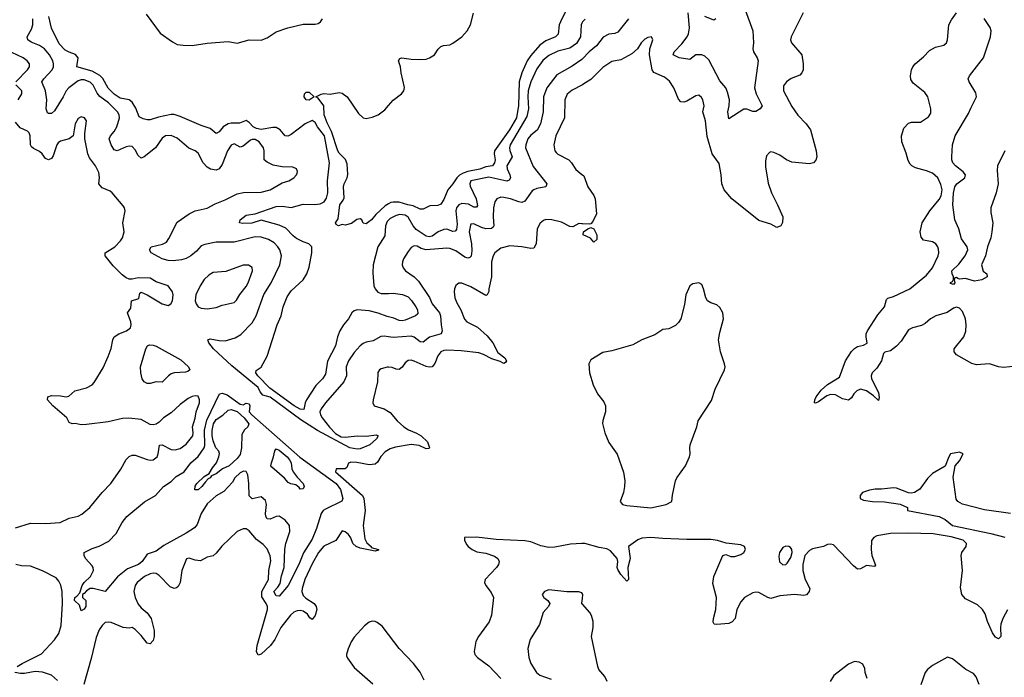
# Model space of a CAD drawing. Header units: inches. Extents: x 2001573 to 2220545, y 644482 to 846830.
# Tile 497 of 656: x 2107539 to 2114109, y 781598 to 785985. Entities that reach past the tile are written whole.
import ezdxf

# ---------------------------------------------------------------- set-up
doc = ezdxf.new("R2010")
doc.units = ezdxf.units.IN
doc.header["$MEASUREMENT"] = 0
doc.layers.add('C1708', color=7, linetype='Continuous')
doc.layers.add('C1718', color=7, linetype='Continuous')

msp = doc.modelspace()

# ---------------------------------------------------------------- linework, layer by layer
at = {"layer": 'C1708', "color": 5}
for points, elevation in [([(2110000, 783869.7), (2109970, 783874), (2109948.5, 783871.5), (2109898.2, 783841.8), (2109850, 783833.5), (2109830, 783824.8), (2109810, 783809.8), (2109770, 783765.3), (2109731.8, 783710), (2109717.7, 783670), (2109720.2, 783610), (2109701.2, 783570), (2109579.2, 783430), (2109549.4, 783390), (2109542.1, 783370), (2109546.2, 783350), (2109557.5, 783330), (2109606.4, 783266.4), (2109645.3, 783225.3), (2109682.9, 783202.9), (2109710, 783199.8), (2109790, 783210.1), (2109852.3, 783207.7), (2109916.4, 783216.4), (2109931.4, 783210), (2109919.1, 783190), (2109874.3, 783150), (2109810, 783122.8), (2109790, 783119.6), (2109742.2, 783130), (2109525.2, 783245.2), (2109415.8, 783315.8), (2109210, 783466.9), (2109161.1, 783481.1), (2109142.8, 783502.8), (2109130, 783531.8), (2108955.2, 783675.2), (2108832.6, 783790), (2108800.7, 783830), (2108794.5, 783850), (2108810, 783856.2), (2108870, 783844.3), (2108910, 783842.8), (2108976.4, 783863.6), (2109015.3, 783884.7), (2109090, 783962.3), (2109115.7, 784010), (2109167, 784153), (2109217.2, 784230), (2109275.3, 784350), (2109284.8, 784410), (2109275.3, 784450), (2109262.2, 784470), (2109236.2, 784496.2), (2109198.4, 784518.4), (2109150, 784533.4), (2109110, 784536.5), (2108970, 784502), (2108850, 784500.2), (2108774.2, 784485.8), (2108750, 784475.6), (2108719.5, 784440.5), (2108681.7, 784410), (2108650, 784391.6), (2108617.5, 784382.5), (2108562.9, 784377.1), (2108530, 784378.7), (2108488.8, 784388.8), (2108417, 784430), (2108405.1, 784450), (2108416, 784470), (2108492.2, 784487.8), (2108518.6, 784501.4), (2108534.9, 784525.1), (2108590, 784633.4), (2108669, 784690), (2108710.5, 784710.5), (2108790, 784727.4), (2108843, 784757), (2108910, 784783.9), (2108990, 784823.9), (2109032.4, 784832.4), (2109150, 784834), (2109209.8, 784850.2), (2109290, 784896.4), (2109335.3, 784910), (2109369, 784930), (2109386, 784950), (2109390, 784962), (2109391.8, 784971.8), (2109385.2, 784990), (2109361.2, 785001.2), (2109290, 785003), (2109230, 785014.2), (2109190, 785034.8), (2109170.9, 785050.9), (2109170.6, 785110), (2109165, 785130), (2109137.8, 785170), (2109110, 785186.1), (2109090, 785185.9), (2109079.4, 785180.6), (2109030, 785141.1), (2109010, 785134.2), (2108970, 785156.2), (2108950, 785148), (2108926, 785110), (2108890, 785019.6), (2108870, 784991.3), (2108850, 784981.1), (2108812, 784988), (2108790, 785000.4), (2108764.1, 785030), (2108730, 785094.7), (2108710, 785111), (2108667.1, 785127.1), (2108590, 785194.7), (2108550, 785212.4), (2108511.3, 785210), (2108490, 785195.6), (2108444.6, 785130), (2108370, 785069.6), (2108350, 785060.9), (2108330, 785079.5), (2108310, 785117), (2108290, 785138.3), (2108270, 785140.9), (2108250, 785137.1), (2108190, 785110.9), (2108170, 785116.4), (2108149.1, 785150), (2108135.8, 785190), (2108144.8, 785210), (2108170, 785238.6), (2108187.1, 785270), (2108204.8, 785330), (2108203.5, 785350), (2108191.8, 785370), (2108131.7, 785430), (2108072.9, 785472.9), (2108055.5, 785495.5), (2108028.6, 785548.6), (2108010, 785568.4), (2107970, 785583.9), (2107950, 785583.6), (2107930, 785576.7), (2107867, 785530), (2107849.1, 785510), (2107829.6, 785470), (2107770, 785377.3), (2107750, 785358.6), (2107730, 785358.5), (2107724.3, 785364.3), (2107714.5, 785390), (2107720.9, 785450), (2107711.4, 785510), (2107687.1, 785570), (2107699.8, 785590), (2107756.5, 785650), (2107765, 785670), (2107764.7, 785690), (2107759.5, 785710), (2107738.5, 785750), (2107705, 785790), (2107670, 785813.9), (2107615.6, 785835.6), (2107592.2, 785850), (2107587.6, 785870), (2107617.2, 785922.8), (2107626.8, 785950), (2107626.5, 785990)], 360), ([(2110000, 784003), (2109990, 784005.5), (2109930, 784028.4), (2109870, 784043.1), (2109790.2, 784049.8), (2109770, 784043.9), (2109754.3, 784030), (2109732.6, 783990), (2109699.6, 783950), (2109674.9, 783910), (2109659.6, 783870), (2109645.5, 783810), (2109593.1, 783706.9), (2109579.1, 783620.9), (2109560.2, 783590), (2109515.4, 783544.6), (2109451.8, 783448.2), (2109443.8, 783430), (2109435.4, 783384.6), (2109410, 783387.3), (2109370, 783409.4), (2109207, 783527), (2109127, 783610), (2109114.6, 783630), (2109115.8, 783644.2), (2109150, 783666.5), (2109190, 783740.9), (2109256.5, 783950), (2109283.5, 784010), (2109296.8, 784070), (2109323.5, 784136.5), (2109350, 784176.1), (2109429.8, 784250), (2109455.9, 784290), (2109470, 784334), (2109487.5, 784430), (2109487.1, 784470), (2109467.2, 784490), (2109430, 784502.4), (2109386.3, 784526.3), (2109363.4, 784543.4), (2109313.7, 784593.7), (2109270, 784614.1), (2109150, 784647.5), (2109088.1, 784628.1), (2109025.3, 784625.3), (2109006.6, 784630), (2109009.5, 784649.5), (2109050, 784681.5), (2109110, 784690.7), (2109250, 784739.4), (2109290, 784742), (2109350, 784733), (2109430, 784755.2), (2109507.4, 784752.6), (2109543.6, 784756.4), (2109570, 784770.4), (2109586.4, 784793.6), (2109595.7, 784830), (2109591.8, 784910), (2109606.3, 785030), (2109571.9, 785210), (2109526, 785270), (2109510, 785298.5), (2109490, 785312.3), (2109444.6, 785290), (2109350, 785219.9), (2109329, 785209), (2109309.9, 785209.9), (2109276.7, 785250), (2109250, 785265.1), (2109226.9, 785266.9), (2109150, 785252.9), (2109118.4, 785258.4), (2109096.7, 785270), (2109070, 785299.8), (2109050, 785311.9), (2109005.1, 785294.9), (2108950, 785295.4), (2108929.1, 785290.9), (2108896.6, 785270), (2108870, 785237.7), (2108850, 785226.6), (2108810, 785258.9), (2108750, 785278.3), (2108610, 785339.8), (2108570, 785353), (2108550, 785352.9), (2108465, 785335), (2108410, 785316.8), (2108390, 785316.1), (2108363.1, 785323.1), (2108336.6, 785336.6), (2108314.6, 785394.6), (2108290, 785435.9), (2108270, 785450.4), (2108210, 785461.2), (2108170, 785488.2), (2108130, 785528), (2108092.7, 785592.7), (2108073.4, 785613.4), (2108022.1, 785642.1), (2107920.7, 785670), (2107929.9, 785730), (2107912.1, 785752.1), (2107867.9, 785767.9), (2107842.4, 785782.4), (2107803.3, 785823.3), (2107750, 785928), (2107732.7, 786007.3)], 340), ([(2108383.1, 786023.1), (2108476.3, 785896.3), (2108557.4, 785837.4), (2108590, 785820.2), (2108630, 785814.3), (2108690, 785813.4), (2108790, 785827.7), (2108930, 785839), (2108990, 785828.8), (2109070, 785850.3), (2109150, 785849.2), (2109190, 785863.2), (2109250, 785905.2), (2109328.2, 785931.8), (2109430, 785956.1), (2109510, 785955.8), (2109530, 785960.5), (2109545.2, 785970), (2109558.4, 785990)], 340), ([(2107513.7, 785570), (2107589.8, 785650), (2107603.5, 785670), (2107603.5, 785690), (2107588.4, 785710), (2107562.6, 785730), (2107486.8, 785766.8)], 380), ([(2107528.7, 785450), (2107553.1, 785490), (2107552.9, 785510), (2107513.6, 785550)], 380), ([(2110000, 784756.5), (2109977.2, 784742.8), (2109915.5, 784684.5), (2109887.3, 784650), (2109850, 784623.7), (2109830, 784628), (2109822, 784650), (2109810, 784657.2), (2109787.9, 784652.1), (2109753.7, 784626.3), (2109710, 784615.3), (2109690, 784618), (2109666, 784610), (2109650, 784618), (2109646, 784630), (2109663.7, 784656.3), (2109675.1, 784750), (2109697.9, 784782.1), (2109703.1, 784796.9), (2109699.8, 784870), (2109703.5, 784890), (2109722.9, 784930), (2109728, 784952), (2109724.7, 785024.7), (2109713.5, 785053.5), (2109670, 785095.8), (2109661.7, 785110), (2109620.1, 785240.1), (2109590, 785298), (2109570, 785349.6), (2109567.6, 785410), (2109530, 785462.7), (2109515.3, 785470), (2109550, 785488), (2109567.8, 785492.2), (2109610, 785487.7), (2109670, 785499.3), (2109690, 785494.4), (2109723, 785470), (2109798.8, 785358.8), (2109830, 785331), (2109850, 785326.8), (2109890, 785334), (2109930, 785350.5), (2109976.3, 785383.7), (2110000, 785412)], 320), ([(2107510, 782595.9), (2107610, 782625.5), (2107710, 782623.7), (2107809.8, 782630.2), (2107870, 782660.2), (2107930, 782672.6), (2107953.9, 782686.1), (2108007.9, 782732.1), (2108090, 782830.4), (2108147.8, 782890), (2108214.3, 782985.7), (2108249.8, 783050.2), (2108269.7, 783070.3), (2108290, 783079.5), (2108310, 783079.5), (2108390, 783051.5), (2108410, 783046.7), (2108430, 783049.1), (2108455.5, 783070), (2108463.5, 783090), (2108472.5, 783147.5), (2108490, 783148.4), (2108550, 783117.4), (2108576.7, 783116.7), (2108610, 783124), (2108650, 783154.6), (2108694.1, 783210), (2108696.3, 783230), (2108691.4, 783270), (2108710, 783327.3), (2108717.4, 783370), (2108738.2, 783430), (2108739.7, 783450), (2108730, 783474), (2108710, 783476.2), (2108690, 783471.8), (2108662.3, 783457.7), (2108610, 783417.6), (2108550, 783361.6), (2108498, 783330), (2108470, 783299.5), (2108450, 783287), (2108430, 783282.9), (2108410, 783285.6), (2108350, 783317.4), (2108266.6, 783326.6), (2108224.2, 783324.2), (2108130, 783301.4), (2107984.2, 783284.2), (2107950, 783283.1), (2107910, 783291.6), (2107888, 783290), (2107870, 783299), (2107854, 783330), (2107759.7, 783410), (2107725.4, 783450), (2107725.6, 783470), (2107750, 783477.8), (2107810, 783476.8), (2107850, 783470.3), (2107867, 783473), (2107906.3, 783510), (2107985.1, 783530), (2108021.3, 783550), (2108035.6, 783564.4), (2108096.4, 783663.6), (2108130, 783737.3), (2108148.7, 783791.3), (2108160.4, 783850), (2108169.7, 783870), (2108200.9, 783890), (2108251.3, 783908.7), (2108277.2, 783930), (2108283.5, 783950), (2108280.9, 783970), (2108257.2, 784030), (2108279.5, 784060.5), (2108284, 784110), (2108334, 784126), (2108340.1, 784159.9), (2108350, 784166.8), (2108390, 784148.9), (2108490, 784090.2), (2108530, 784079.2), (2108548, 784090), (2108557.7, 784110), (2108563, 784150), (2108558.7, 784170), (2108529.7, 784209.7), (2108450, 784237.3), (2108410, 784260.3), (2108330, 784263.5), (2108290, 784254.6), (2108270, 784255.3), (2108250, 784263.1), (2108223.3, 784283.3), (2108162.7, 784342.7), (2108109.8, 784410), (2108109.2, 784430.8), (2108173.3, 784470), (2108212.1, 784510), (2108225.1, 784530), (2108235.3, 784570), (2108226, 784630), (2108242.9, 784710), (2108238.4, 784730), (2108230, 784742.7), (2108156.9, 784830), (2108141.7, 784841.7), (2108090, 784863.7), (2108067.9, 784890), (2108071.6, 784931.6), (2108066.4, 784966.4), (2108044.2, 785010), (2108004.5, 785064.5), (2107994.4, 785090), (2107974.3, 785190), (2107973, 785227), (2107983.7, 785310), (2107972, 785330), (2107950, 785336.2), (2107930, 785325.2), (2107908, 785290), (2107894.8, 785210), (2107869, 785191), (2107810, 785175.3), (2107795.4, 785164.6), (2107786.2, 785150), (2107763.2, 785076.8), (2107750, 785058.4), (2107730, 785049.6), (2107710, 785058.4), (2107688.7, 785090), (2107670, 785106), (2107630, 785125.7), (2107617.6, 785137.6), (2107610.4, 785150.4), (2107608.4, 785210), (2107602.7, 785230), (2107590, 785240.8), (2107543, 785263), (2107510, 785301.1)], 380), ([(2110000, 784648.9), (2109990, 784638), (2109979.3, 784610), (2109975.8, 784544.2), (2109929, 784470), (2109898.5, 784350), (2109895.7, 784295.7), (2109902.8, 784210), (2109911, 784190), (2109928.3, 784168.3), (2109950, 784158.6), (2110000, 784159.7)], 340), ([(2110000, 783666.1), (2109990, 783666.8), (2109950, 783656.4), (2109940.3, 783650), (2109928.5, 783631.5), (2109927.3, 783570), (2109896.5, 783450), (2109894.9, 783430), (2109904.9, 783410), (2109970, 783389), (2110000, 783370.5)], 380), ([(2110000, 783116), (2109978.2, 783101.8), (2109949.1, 783070.9), (2109926.7, 783033.3), (2109910, 783019.3), (2109870, 783015.8), (2109789.3, 783030.7), (2109747.4, 783032.6), (2109733.7, 783026.3), (2109721.4, 782998.6), (2109711.3, 782990), (2109650, 782988.7), (2109646.3, 782970), (2109825.3, 782810), (2109835.5, 782790), (2109842, 782730), (2109843, 782710), (2109829.6, 782610), (2109841.9, 782521.9), (2109855.6, 782495.6), (2109883.8, 782470), (2109884.7, 782464.7), (2109934, 782450), (2109933.4, 782446.6), (2109910, 782440.5), (2109810, 782460.7), (2109784.4, 782470), (2109762, 782490), (2109748, 782528), (2109732.2, 782550), (2109710, 782567.6), (2109690, 782574.5), (2109647.4, 782510), (2109567.8, 782472.2), (2109531.9, 782430), (2109490, 782356.2), (2109441.8, 782250), (2109422.6, 782190), (2109421.8, 782170), (2109430, 782144.5), (2109447.1, 782127.1), (2109504.3, 782090), (2109518, 782070), (2109522, 782050), (2109510, 782009.7), (2109490, 781984), (2109475.6, 781995.6), (2109459.2, 782019.2), (2109430, 782038.8), (2109410, 782043.9), (2109390, 782042.3), (2109367.4, 782032.6), (2109346.3, 782013.7), (2109282, 781930), (2109241, 781850), (2109212.1, 781810), (2109150, 781752.1), (2109130, 781745.7), (2109118.9, 781770), (2109122.8, 781810), (2109192.7, 782050), (2109191.9, 782070), (2109184.2, 782090), (2109155.5, 782135.5), (2109154.9, 782170), (2109200.1, 782250), (2109202, 782310), (2109215.1, 782375.1), (2109209.4, 782409.4), (2109190, 782454.5), (2109163.3, 782483.3), (2109118.4, 782518.4), (2109070, 782575.1), (2109050, 782588.7), (2109030, 782589.8), (2108990, 782571.9), (2108887.2, 782472.8), (2108850, 782425.4), (2108830, 782407.8), (2108790, 782399.3), (2108744.2, 782375.8), (2108710, 782379.3), (2108670, 782392.7), (2108651.7, 782388.3), (2108621.5, 782310), (2108609.4, 782230.6), (2108595.9, 782204.1), (2108584.9, 782195.1), (2108570, 782191.1), (2108542.8, 782202.8), (2108470, 782277.7), (2108450, 782290.8), (2108430, 782292.9), (2108410, 782288.7), (2108372, 782270), (2108323.6, 782230), (2108308.9, 782210), (2108300.8, 782170), (2108310.2, 782130), (2108330, 782086.7), (2108350, 782062.6), (2108389.4, 782029.4), (2108415.2, 781990), (2108435, 781910), (2108435.9, 781870), (2108430, 781842.7), (2108410, 781822.4), (2108390, 781826.6), (2108350, 781877.3), (2108310, 781917.6), (2108290, 781929.6), (2108270, 781926.3), (2108230, 781930.8), (2108150, 781963.1), (2108130, 781966.6), (2108110, 781963), (2108090, 781944.2), (2108070, 781914), (2108050, 781862.7), (2108016.7, 781723.3), (2107966, 781550)], 380), ([(2107522.4, 781670), (2107555.6, 781690), (2107684.4, 781755.6), (2107770, 781847.7), (2107800.5, 781890), (2107815.3, 781944.7), (2107825.4, 782090), (2107822.7, 782170), (2107812.4, 782212.4), (2107799.1, 782239.1), (2107781.1, 782261.1), (2107690, 782308.2), (2107610, 782338.7), (2107550, 782342.4), (2107512.3, 782350)], 380), ([(2110000, 781884.2), (2109958.3, 781938.3), (2109924.7, 781964.7), (2109910, 781971.2), (2109890, 781972.8), (2109870, 781965.7), (2109839.4, 781940.6), (2109770, 781866.6), (2109750, 781835.8), (2109730, 781787.3), (2109718.8, 781750), (2109720.4, 781740.4), (2109725.1, 781725.1), (2109770, 781663.1), (2109894.4, 781554.4)], 420), ([(2107790, 781577.7), (2107751.7, 781611.7), (2107690, 781631.9), (2107642.5, 781637.5), (2107570, 781624.1), (2107543.9, 781623.9), (2107506, 781630)], 380)]:
    msp.add_lwpolyline(points, dxfattribs=dict(at, elevation=elevation))
for points, elevation in [([(2109470, 785448.6), (2109449.6, 785449.6), (2109438, 785470), (2109439.3, 785490), (2109450, 785502.8), (2109470, 785502), (2109504.7, 785470)], 320), ([(2109030, 784348.2), (2108914.5, 784305.5), (2108830, 784298.8), (2108800.2, 784279.8), (2108770, 784251.5), (2108742.8, 784210), (2108714.6, 784150), (2108710.3, 784110), (2108716.5, 784090), (2108730.2, 784070.2), (2108750, 784060.9), (2108790, 784055.6), (2108850, 784066.3), (2108890, 784081.7), (2108970, 784099.6), (2108985.7, 784114.3), (2109007.4, 784152.6), (2109050, 784205.8), (2109063.2, 784230), (2109092.2, 784310), (2109090, 784332.3), (2109066.6, 784346.6)], 380), ([(2108490, 783567.6), (2108450, 783568.6), (2108410, 783557.6), (2108390, 783558), (2108369.3, 783570), (2108356.3, 783590), (2108346.3, 783630), (2108346, 783670), (2108381.3, 783790), (2108391.1, 783808.9), (2108404.9, 783815.1), (2108430, 783814.8), (2108450, 783807.9), (2108615.1, 783715.1), (2108665.7, 783670), (2108674.3, 783650), (2108661, 783639), (2108645.9, 783634.1), (2108570.5, 783629.5), (2108550, 783623), (2108531, 783610)], 360), ([(2109030, 783416.2), (2109050, 783428), (2109070, 783423), (2109074.5, 783410), (2109070.7, 783370), (2109088.7, 783350), (2109407.5, 783067.5), (2109650.4, 782890.4), (2109678.6, 782850), (2109694, 782790), (2109687.8, 782772.2), (2109579.6, 782720.4), (2109564.7, 782710), (2109549.5, 782690.5), (2109518.6, 782590), (2109490, 782519.8), (2109432.1, 782427.9), (2109402.3, 782350), (2109330, 782209.8), (2109270, 782138.4), (2109250, 782142.6), (2109233.7, 782170), (2109260.9, 782199.1), (2109275.9, 782224.1), (2109285.6, 782274.4), (2109304.6, 782330), (2109307.7, 782452.3), (2109314.5, 782490), (2109341.6, 782570), (2109338.5, 782610), (2109310, 782646.3), (2109270, 782672.1), (2109249.5, 782670.5), (2109210, 782652.1), (2109190, 782655.1), (2109181.4, 782670), (2109178.4, 782690), (2109184.7, 782750), (2109178.8, 782778.8), (2109150, 782802), (2109090, 782789.4), (2109070, 782808.7), (2109068.8, 782890), (2109061, 782950), (2109050.7, 782970.7), (2109033.1, 782973.1), (2109010, 782961.5), (2108974.2, 782930), (2108959, 782901), (2108901.2, 782838.8), (2108850, 782808.9), (2108790, 782754.9), (2108748.8, 782690), (2108722.1, 782617.9), (2108704.6, 782595.4), (2108650, 782560.2), (2108501.4, 782478.6), (2108450, 782438.7), (2108390, 782420.2), (2108355, 782370), (2108330.7, 782350), (2108257.6, 782322.4), (2108191.8, 782268.2), (2108110, 782169.6), (2108030, 782190.8), (2108010, 782189.6), (2107985.6, 782174.4), (2107970, 782156.9), (2107957.3, 782150), (2107958.8, 782130), (2107980.5, 782110), (2107980.9, 782070), (2107970, 782051.8), (2107950, 782041.2), (2107938.8, 782078.8), (2107904.7, 782110), (2107906.6, 782130), (2107921, 782139), (2107939.3, 782160.7), (2107955.9, 782210), (2107970, 782230.9), (2108011.9, 782270), (2108031.3, 782310), (2108029.7, 782330), (2108022, 782342), (2107978.7, 782390), (2107969.5, 782410), (2107969.6, 782430.4), (2108023.3, 782456.7), (2108070, 782473), (2108133.9, 782506.1), (2108183.3, 782556.7), (2108222, 782630), (2108252.8, 782670), (2108371.3, 782768.7), (2108444.2, 782810), (2108498.7, 782870), (2108550, 782905.3), (2108581.9, 782938.1), (2108636.2, 782970), (2108680.2, 783030), (2108730, 783071.4), (2108769.9, 783130.1), (2108774.5, 783145.5), (2108772.6, 783247.4), (2108787.2, 783312.8), (2108871.4, 783488.6), (2108890, 783494.3), (2108922.5, 783482.5), (2109010, 783420.1)], 360), ([(2108730, 782848.1), (2108708.5, 782848.5), (2108710, 782872.7), (2108721.1, 782890), (2108770, 782938.7), (2108802.8, 782957.2), (2108825.2, 782994.8), (2108852, 783028), (2108868.1, 783070), (2108871, 783091), (2108867.6, 783107.6), (2108848, 783128), (2108830, 783174.7), (2108822.9, 783210), (2108823.7, 783243.7), (2108832.7, 783290), (2108850, 783319), (2108893.5, 783346.5), (2108930, 783380.2), (2108950, 783384.7), (2108990, 783371.9), (2109036.2, 783330), (2109067.3, 783290), (2109060.2, 783270), (2109037.8, 783250), (2109021.6, 783218.4), (2109018.2, 783130), (2109010, 783085.6), (2108990, 783057.6), (2108935.5, 783010), (2108892.1, 782987.9), (2108850, 782955.3), (2108818, 782942), (2108810.3, 782930), (2108797, 782923), (2108777.6, 782902.4), (2108755.2, 782870)], 340), ([(2109410, 782852.3), (2109404, 782864), (2109382.4, 782882.4), (2109348.6, 782888.6), (2109330, 782896.9), (2109305.9, 782926), (2109220.2, 783000.2), (2109214, 783010), (2109218.6, 783030), (2109232.9, 783070), (2109240.9, 783110), (2109250, 783122.6), (2109270, 783114.3), (2109323.2, 783070), (2109339.8, 783050), (2109350.2, 783030), (2109353.7, 782990), (2109363.1, 782970), (2109390, 782933), (2109430.6, 782890), (2109436.3, 782870), (2109430, 782855.3)], 340)]:
    msp.add_lwpolyline(points, close=True, dxfattribs=dict(at, elevation=elevation))
at = {"layer": 'C1718', "color": 5}
for points, elevation in [([(2111206.7, 786093.3), (2111147.1, 785970), (2111139.1, 785950), (2111131.6, 785888.4), (2111113.4, 785870), (2111050, 785843.1), (2111010, 785814.4), (2110950, 785746.7), (2110925.5, 785710), (2110889.7, 785630), (2110871.1, 785570), (2110867.3, 785412.7), (2110853.3, 785330), (2110807.9, 785250), (2110706.4, 785110), (2110703.9, 785090), (2110712.5, 785050), (2110707.9, 785030), (2110692.6, 785010), (2110650, 785004.3), (2110610, 784987.4), (2110528.4, 784971.6), (2110498.3, 784961.7), (2110473, 784947), (2110455.1, 784930), (2110430, 784889.7), (2110395.3, 784850), (2110370, 784786), (2110350, 784755.1), (2110330, 784745.1), (2110275.9, 784744.1), (2110230, 784722), (2110210, 784720.5), (2110164.5, 784744.5), (2110129.3, 784750), (2110070, 784768.3), (2110030, 784768.7), (2110014.7, 784765.3), (2110000, 784756.5)], 320), ([(2112379.5, 786050), (2112430.2, 785910.2), (2112436, 785830), (2112431.8, 785790), (2112434.9, 785770), (2112460.3, 785730), (2112466.5, 785710), (2112441.4, 785530), (2112452.1, 785490), (2112493.2, 785410), (2112479, 785390), (2112450, 785373.3), (2112430, 785371.8), (2112390, 785388.7), (2112370, 785387.6), (2112270, 785322.7), (2112264.9, 785370), (2112273.6, 785410), (2112274, 785450), (2112261, 785501), (2112249.8, 785529.8), (2112210, 785577.6), (2112137.8, 785717.8), (2112110, 785742.2), (2112090, 785751.4), (2112049.5, 785750.5), (2112010, 785718.9), (2111939.3, 785730), (2111899.6, 785750), (2111905.7, 785770), (2111956.7, 785823.2), (2111993.2, 785870), (2112002.1, 785890), (2112007.8, 785930), (2111998.5, 786030)], 360), ([(2112765.7, 786030), (2112686.4, 785870), (2112683.1, 785850), (2112688.5, 785830), (2112757.6, 785750), (2112767.2, 785690), (2112766.7, 785650), (2112758.3, 785630), (2112744.1, 785615.9), (2112687, 785593), (2112655.5, 785570), (2112636.3, 785543.7), (2112634.4, 785510), (2112690, 785406), (2112730, 785348.9), (2112787.2, 785290), (2112814.6, 785250), (2112854.2, 785110), (2112858, 785070), (2112851.4, 785048.6), (2112835.5, 785030), (2112810, 785022.5), (2112690, 785035.8), (2112655.4, 785050), (2112610, 785081.6), (2112570, 785099.8), (2112550, 785102.6), (2112541.2, 785098.8), (2112523, 785077), (2112516, 785044), (2112515.9, 785004.1), (2112533.9, 784893.9), (2112555.3, 784830), (2112596.2, 784750), (2112630, 784670.8), (2112628.8, 784631.2), (2112618, 784610), (2112590, 784598.4), (2112550, 784622), (2112470, 784645.1), (2112290, 784789.8), (2112238.9, 784850), (2112223.1, 784890), (2112220.3, 784950), (2112205.9, 785025.9), (2112160.3, 785090), (2112126.9, 785206.9), (2112115.7, 785310), (2112097.2, 785370), (2112105.1, 785410), (2112097.4, 785450), (2112087.2, 785467.2), (2112070, 785481.6), (2112050, 785478), (2111990, 785441), (2111970, 785435.1), (2111950, 785438), (2111934.6, 785454.6), (2111904.2, 785530), (2111875.7, 785575.7), (2111841.2, 785601.2), (2111770, 785632.1), (2111758.3, 785650), (2111740.3, 785750), (2111742.7, 785790), (2111764.5, 785850), (2111755.3, 785870), (2111730, 785867.3), (2111710, 785855.6), (2111684.9, 785830), (2111661.6, 785790), (2111622.6, 785757.4), (2111550, 785717.8), (2111490, 785705.4), (2111430, 785665.6), (2111350, 785586.8), (2111303.6, 785556.4), (2111293.9, 785551.3), (2111290, 785549.3), (2111224.6, 785515.4), (2111192.7, 785487.3), (2111177.4, 785450), (2111173.7, 785330), (2111115.3, 785210), (2111102.3, 785150), (2111108.9, 785110), (2111118.2, 785098.2), (2111130, 785087.7), (2111203.1, 785050), (2111221.7, 785030), (2111250, 784984.9), (2111290, 784953.4), (2111293.9, 784950.3), (2111303.1, 784943.1), (2111329.4, 784870), (2111370, 784812.9), (2111377.7, 784790), (2111386.7, 784690), (2111362.2, 784637.8), (2111350, 784624), (2111339.3, 784620.7), (2111293.9, 784623.6), (2111290, 784623.8), (2111270, 784625.1), (2111230, 784603.5), (2111210, 784605.7), (2111154.9, 784634.9), (2111090, 784650.6), (2111050, 784651.9), (2111034.5, 784645.5), (2111012.7, 784627.3), (2110992.2, 784590), (2110984.4, 784490), (2110970, 784461.6), (2110950, 784458), (2110889.2, 784469.2), (2110810, 784476.5), (2110750, 784460.7), (2110710, 784429.7), (2110698.5, 784410), (2110687.4, 784370), (2110686.8, 784270), (2110668.9, 784190), (2110668.7, 784171.3), (2110658.8, 784150), (2110650, 784145.1), (2110550, 784202.7), (2110490, 784227.6), (2110470, 784227.3), (2110459.5, 784220.5), (2110450, 784212.3), (2110439.6, 784190), (2110436.9, 784170), (2110442.6, 784130), (2110455.8, 784095.8), (2110481.8, 784050), (2110506.4, 783986.4), (2110521.6, 783970), (2110593.8, 783933.8), (2110657.3, 783877.3), (2110696.5, 783830), (2110730, 783764.9), (2110775.3, 783730), (2110787.7, 783710), (2110781.4, 783698.6), (2110770, 783692.3), (2110745.5, 783705.5), (2110690, 783722.6), (2110632.6, 783752.6), (2110601.7, 783761.7), (2110484.5, 783775.5), (2110390, 783781), (2110370, 783778.9), (2110350, 783769.8), (2110330, 783743.5), (2110309, 783691), (2110290, 783668.9), (2110270, 783666.5), (2110250, 783671.3), (2110170, 783707), (2110150, 783712.8), (2110130, 783710.9), (2110110, 783695.8), (2110090, 783666.3), (2110070, 783651.2), (2110050, 783653.5), (2110024.5, 783664.5), (2110000, 783666.1)], 380), ([(2110000, 785412), (2110031, 785449), (2110086, 785490), (2110102, 785510), (2110107.2, 785532.8), (2110083.6, 785630), (2110080.7, 785670), (2110067.3, 785710), (2110074.5, 785725.5), (2110089.7, 785730.2), (2110150, 785720.9), (2110210, 785718.7), (2110250, 785722.6), (2110274, 785730), (2110306.6, 785750), (2110331.7, 785788.3), (2110350, 785806.8), (2110366.6, 785813.4), (2110410, 785818), (2110430, 785828.4), (2110490, 785870.3), (2110525.4, 785910), (2110546, 785950), (2110567.6, 786027.6)], 320), ([(2111600.7, 785990), (2111530, 785902), (2111510, 785893.8), (2111470, 785889.1), (2111432.1, 785867.9), (2111388.1, 785810), (2111339.4, 785770), (2111293.9, 785724.1), (2111290, 785720.2), (2111225.3, 785674.7), (2111122.2, 785617.8), (2111056.8, 785530), (2111033.7, 785470), (2111031.3, 785370), (2111013.8, 785290), (2110991.1, 785248.9), (2110950, 785215), (2110928.8, 785190), (2110915, 785150), (2110914.3, 785130), (2110965.6, 785005.6), (2111055.3, 784890), (2111050.5, 784870), (2110990, 784859.7), (2110969, 784851), (2110957.6, 784842.4), (2110910, 784774), (2110890, 784765.8), (2110870, 784769), (2110814, 784790), (2110770, 784798.5), (2110750, 784800.2), (2110722.3, 784790), (2110709, 784771), (2110699.8, 784730), (2110697.3, 784670), (2110702, 784610), (2110698, 784602), (2110687.3, 784592.7), (2110650, 784591.1), (2110619.7, 784599.7), (2110570, 784624.1), (2110550, 784620.5), (2110545.9, 784614.1), (2110538, 784570), (2110553.4, 784490), (2110555.9, 784444.1), (2110551.3, 784408.7), (2110541.6, 784398.4), (2110530, 784393.6), (2110510, 784401), (2110450, 784442.5), (2110410, 784457.9), (2110390, 784460.2), (2110250, 784449.3), (2110218.5, 784458.5), (2110190, 784474), (2110170, 784477.6), (2110150, 784466.3), (2110130, 784439.7), (2110100.3, 784390), (2110093.1, 784370), (2110091.8, 784350), (2110097.6, 784330), (2110112.4, 784310), (2110170.1, 784270.1), (2110200, 784240), (2110272.3, 784132.3), (2110291.4, 784090), (2110340.6, 784030), (2110346.8, 784010), (2110350.1, 783950), (2110357.6, 783910), (2110350.2, 783890), (2110273, 783867), (2110230, 783834), (2110210, 783837.1), (2110170, 783866.5), (2110150, 783873.3), (2110030, 783865.4), (2110000, 783869.7)], 360), ([(2111311.5, 785988.5), (2111293.8, 785970), (2111290, 785961), (2111285.4, 785950), (2111281.4, 785870), (2111254.2, 785825.8), (2111210, 785795.4), (2111130, 785774.3), (2111070, 785747), (2111030, 785713.3), (2110990, 785657.2), (2110950.1, 785570), (2110931.8, 785510), (2110928.7, 785470), (2110934.5, 785390), (2110921.7, 785338.3), (2110811, 785150), (2110807.1, 785130), (2110810, 785112.7), (2110825.7, 785070), (2110790.1, 785010), (2110792.1, 784990), (2110810.1, 784949.9), (2110813, 784930), (2110804.5, 784915.5), (2110790, 784909), (2110670, 784933.9), (2110548.6, 784910), (2110541.4, 784890), (2110545.6, 784874.4), (2110583.8, 784790), (2110593.5, 784746.5), (2110586.5, 784733.5), (2110570, 784734.1), (2110533.8, 784753.7), (2110490, 784758.4), (2110470.1, 784749.9), (2110460.6, 784739.4), (2110453.6, 784730), (2110448.9, 784710), (2110457.9, 784622.1), (2110453.5, 784586.5), (2110445.6, 784574.4), (2110430, 784571.5), (2110390, 784587), (2110370, 784586.3), (2110331.1, 784570), (2110290, 784541.2), (2110270, 784536.7), (2110250, 784542), (2110185.4, 784585.4), (2110164, 784610), (2110130, 784667.5), (2110110, 784680.1), (2110075.5, 784684.5), (2110050, 784679.9), (2110010, 784659.9), (2110000, 784648.9)], 340), ([(2112184, 785990), (2112170, 785981.6), (2112110, 786007.4)], 340), ([(2114230, 783677.3), (2114104.4, 783664.4), (2114070, 783668.8), (2114010, 783688.6), (2113922.2, 783682.3), (2113891.1, 783691.1), (2113790, 783749.7), (2113774.3, 783770), (2113774.3, 783790), (2113838.7, 783870), (2113852, 783908), (2113855.4, 783950), (2113849.8, 783990), (2113830, 784039.6), (2113810, 784061.1), (2113790, 784067.4), (2113770, 784060.7), (2113727.2, 784032.7), (2113652.9, 784010), (2113616.5, 783990), (2113580.6, 783959.4), (2113555.3, 783944.7), (2113497.3, 783930), (2113470, 783916), (2113419.6, 783840.4), (2113390, 783806.2), (2113350, 783775.8), (2113312.4, 783767.6), (2113302, 783758), (2113288.9, 783710), (2113258.5, 783661.5), (2113227.2, 783630), (2113219.6, 783610), (2113223.6, 783590), (2113270, 783498.8), (2113274.8, 783465.2), (2113270, 783445.2), (2113236.5, 783476.5), (2113190, 783508.7), (2113150, 783519.8), (2113125.3, 783510), (2113104.9, 783490), (2113090, 783462.9), (2113070, 783446.6), (2113030, 783456.8), (2112981.9, 783481.9), (2112950, 783484.5), (2112924.1, 783475.9), (2112870, 783435.8), (2112850, 783426.6), (2112841.2, 783430), (2112843.5, 783450), (2112852.6, 783470), (2112886.4, 783513.6), (2112930, 783552.2), (2113010, 783600.7), (2113049.9, 783710), (2113090, 783770.9), (2113110, 783792.1), (2113130, 783804.3), (2113170, 783814), (2113192.6, 783827.4), (2113186.3, 783870), (2113187.2, 783890), (2113194.9, 783910), (2113264.3, 784015.7), (2113309.8, 784070), (2113322, 784118), (2113331.9, 784128.1), (2113370, 784139.6), (2113478.7, 784190), (2113590, 784280.7), (2113630.7, 784330), (2113667.6, 784410), (2113671.9, 784430), (2113670, 784455.3), (2113666.3, 784470), (2113653, 784490), (2113630, 784503.1), (2113570, 784515.1), (2113553.5, 784533.5), (2113548, 784570), (2113561.2, 784630), (2113612.1, 784710), (2113674.4, 784785.6), (2113687.5, 784810), (2113693.3, 784850), (2113685.5, 784885.5), (2113664.5, 784930), (2113630, 784960.8), (2113590, 784977.3), (2113516.8, 784996.8), (2113491.8, 785010), (2113481.6, 785021.6), (2113466.6, 785046.6), (2113454, 785094), (2113424.7, 785170), (2113423.5, 785210), (2113439.3, 785260.7), (2113470, 785294), (2113490, 785300.5), (2113550, 785301.6), (2113602, 785338), (2113618.4, 785361.6), (2113619.5, 785390), (2113599.6, 785470), (2113578.4, 785498.4), (2113501, 785561), (2113485.3, 785585.3), (2113482.4, 785610), (2113489.6, 785650), (2113497.6, 785670), (2113513.6, 785690), (2113570, 785737.6), (2113610, 785780.4), (2113650, 785801.3), (2113705.4, 785814.6), (2113722.7, 785830), (2113729.6, 785850.4), (2113739.6, 785950), (2113755.8, 785984.2), (2113789.4, 786030)], 380), ([(2114111.8, 785110), (2114063.8, 785010), (2114061.4, 784978.6), (2114068.1, 784890), (2114054.2, 784830), (2114019.3, 784730), (2114019, 784699), (2114032.4, 784630), (2114025.4, 784570), (2114018, 784530), (2113996.8, 784470), (2113982.3, 784410), (2113956.5, 784350), (2113966.9, 784306.9), (2113992, 784290), (2113994, 784270), (2113958, 784250), (2113910, 784240.5), (2113850, 784258), (2113810, 784255.3), (2113798, 784258), (2113790, 784266), (2113778, 784262), (2113774, 784250), (2113778, 784230), (2113770, 784218), (2113750, 784226), (2113750, 784231.3), (2113762, 784238), (2113769.1, 784250.9), (2113769.3, 784270), (2113760.7, 784290), (2113758.5, 784310), (2113806.4, 784353.6), (2113847.6, 784410), (2113864.7, 784450), (2113860.4, 784470), (2113823.4, 784523.4), (2113805.9, 784590), (2113778.9, 784650), (2113765.9, 784750), (2113768.7, 784828.7), (2113779.1, 784870), (2113791, 784890), (2113845.3, 784930), (2113850.5, 784950), (2113835, 784970), (2113783.1, 785010), (2113765.5, 785030), (2113758.3, 785050), (2113757.7, 785070), (2113763, 785150), (2113781.9, 785210), (2113870, 785358.4), (2113884.5, 785395.5), (2113923.6, 785470), (2113918.3, 785498.3), (2113873.5, 785570), (2113868.5, 785590), (2113876, 785610), (2113970, 785730.2), (2114016.4, 785870), (2114021.7, 785910), (2114013.5, 785933.5), (2113973.6, 785993.6)], 360), ([(2110000, 784159.7), (2110030, 784160.3), (2110092.1, 784152.1), (2110130, 784135.8), (2110152.7, 784112.7), (2110182.6, 784070), (2110193.5, 784050), (2110196, 784024), (2110180.3, 784010), (2110110, 783979.6), (2110090, 783975.2), (2110070, 783978), (2110034.3, 783994.3), (2110000, 784003)], 340), ([(2110000, 783370.5), (2110010, 783364.4), (2110058.6, 783310), (2110102.8, 783270), (2110132.9, 783250), (2110187.6, 783227.6), (2110217.4, 783210), (2110259.5, 783170), (2110272.4, 783130), (2110270, 783124), (2110250, 783123), (2110204.2, 783144.2), (2110151, 783151), (2110045.5, 783134.5), (2110010, 783122.4), (2110000, 783116)], 380), ([(2114149.2, 782690.8), (2113975.9, 782715.9), (2113830, 782753.8), (2113797.6, 782770), (2113787.4, 782787.4), (2113766.6, 782933.4), (2113782, 783010), (2113810, 783042), (2113835.3, 783090), (2113810, 783101.2), (2113750, 783088), (2113738, 783070), (2113714, 783006), (2113630, 782958), (2113595.8, 782924.2), (2113546.2, 782853.8), (2113510, 782831.1), (2113490, 782825.7), (2113470, 782828.3), (2113390, 782860.4), (2113370, 782862.7), (2113290, 782852.4), (2113246, 782854), (2113210, 782847.3), (2113162.8, 782830), (2113147.7, 782810), (2113148, 782790), (2113170, 782780.3), (2113230, 782770.3), (2113308.6, 782768.6), (2113413.7, 782753.7), (2113462, 782730), (2113462, 782710), (2113674, 782670), (2113714, 782650), (2113762, 782610), (2114017.8, 782557.7), (2114112.4, 782532.4)], 420), ([(2114130, 782049), (2114098.4, 781990), (2114086.3, 781953.7), (2114082.6, 781930), (2114085.5, 781870), (2114070, 781854.5), (2114050, 781865.1), (2114030, 781895.1), (2113996.4, 781970), (2113981.4, 782021.4), (2113963.5, 782050), (2113930, 782081.1), (2113850, 782121.6), (2113825.3, 782150), (2113816.6, 782196.6), (2113830.8, 782310.8), (2113822, 782410), (2113824.7, 782430), (2113854.7, 782470), (2113857.4, 782490), (2113833.8, 782513.8), (2113754.6, 782534.6), (2113634.5, 782554.5), (2113470, 782560.2), (2113350, 782556.5), (2113258.2, 782541.8), (2113238.7, 782530), (2113222.8, 782510), (2113219.7, 782450), (2113224.4, 782410), (2113250, 782346), (2113243.6, 782336.4), (2113190, 782344.2), (2113150, 782320.9), (2113130, 782319.6), (2113102, 782342), (2112970, 782480.9), (2112950, 782486.6), (2112930, 782483.7), (2112902, 782470), (2112830, 782455.1), (2112810, 782445.2), (2112778.8, 782410), (2112764.9, 782350), (2112764.9, 782310), (2112779.1, 782250), (2112810.7, 782190), (2112806, 782170), (2112790, 782149.2), (2112770, 782143.7), (2112709.6, 782149.6), (2112610, 782141.7), (2112550, 782124.2), (2112530, 782129.6), (2112470, 782163.6), (2112450, 782167), (2112430, 782160.7), (2112376.3, 782130), (2112350, 782102), (2112323.1, 782050), (2112313, 781990), (2112292.3, 781967.7), (2112270, 781958), (2112190.6, 781949.4), (2112173.6, 781953.6), (2112167, 781967), (2112168, 781990), (2112183.5, 782050), (2112188, 782130), (2112164.7, 782224.7), (2112170.9, 782270), (2112230, 782410.6), (2112250, 782416.9), (2112283.3, 782403.3), (2112310, 782403.6), (2112350, 782417.1), (2112370.7, 782430), (2112381.2, 782450), (2112374.4, 782470), (2112350, 782482.2), (2112253.1, 782493.1), (2112194.5, 782510), (2112150, 782516.9), (2111990, 782517.3), (2111830, 782523.6), (2111750, 782531.9), (2111690, 782526.8), (2111664.2, 782515.8), (2111600.7, 782470), (2111612.4, 782390), (2111597.4, 782330), (2111600.7, 782250), (2111590, 782239.3), (2111550, 782284.2), (2111530, 782318), (2111525.3, 782330), (2111529.7, 782370), (2111526.6, 782390), (2111481.7, 782441.7), (2111455.7, 782455.7), (2111404.5, 782464.5), (2111310, 782491.6), (2111293.9, 782490.8), (2111290, 782490.6), (2111213.5, 782486.5), (2111110, 782466.6), (2111070, 782463.9), (2111015.5, 782475.5), (2110950, 782502), (2110910, 782508.1), (2110718.6, 782518.6), (2110587, 782533), (2110509.1, 782530.9), (2110506, 782530), (2110506, 782510), (2110522, 782482), (2110530.8, 782470), (2110558.8, 782450), (2110590, 782435.8), (2110650, 782425.7), (2110707.2, 782407.2), (2110730.3, 782390.3), (2110738, 782370), (2110732.7, 782350), (2110720.4, 782330), (2110643.8, 782250), (2110639.3, 782230), (2110648.2, 782210), (2110684.2, 782164.2), (2110699.5, 782130), (2110687, 782013), (2110672.5, 781967.5), (2110599.3, 781870), (2110582, 781838), (2110572.4, 781770), (2110576.4, 781750), (2110592.7, 781730), (2110670, 781674), (2110749.5, 781589.5)], 420), ([(2111458, 781570), (2111443.6, 781603.6), (2111404.2, 781650), (2111397.4, 781670), (2111353.6, 781870), (2111364.4, 781930), (2111366.3, 781970), (2111355.1, 782010), (2111343.6, 782030), (2111293.9, 782085.2), (2111290, 782089.4), (2111289.5, 782090), (2111290, 782093.9), (2111293.9, 782124.1), (2111297.2, 782150), (2111293.9, 782155.5), (2111290, 782162), (2111269.3, 782169.3), (2111190, 782169.5), (2111070, 782182.7), (2111041, 782170), (2111026, 782150), (2111037.3, 782130), (2111062, 782110), (2111076.3, 782090), (2111068.2, 782070), (2111032.2, 782030), (2111007.2, 781950), (2110944.9, 781850), (2110930.3, 781790), (2110935.8, 781730), (2110950.4, 781690), (2110988.2, 781630), (2111010, 781613), (2111086, 781586)], 440), ([(2110238.5, 781578.5), (2110210, 781633.2), (2110166.6, 781690), (2110071.4, 781791.4), (2110000, 781884.2)], 420), ([(2113194, 781590), (2113180.9, 781630), (2113178, 781658), (2113165.2, 781685.2), (2113139.3, 781699.3), (2113110, 781702.7), (2113070, 781685.2), (2112971, 781610), (2112946, 781570)], 440), ([(2113941.6, 781550), (2113921.4, 781601.5), (2113902.8, 781622.8), (2113851.3, 781651.3), (2113762, 781722), (2113730, 781733.2), (2113630, 781678), (2113596.3, 781650), (2113581.6, 781630), (2113551.7, 781548.3)], 440)]:
    msp.add_lwpolyline(points, dxfattribs=dict(at, elevation=elevation))
for points, elevation in [([(2111370, 784502), (2111348, 784528), (2111299.3, 784550), (2111301.2, 784570), (2111330, 784591), (2111350, 784598.8), (2111370, 784590.8), (2111390.4, 784550), (2111390, 784518)], 380), ([(2112070, 784229), (2112030, 784224), (2112010, 784208.7), (2111983, 784150), (2111974.6, 784085.4), (2111950.4, 783990), (2111935.3, 783964.7), (2111915.3, 783944.7), (2111870, 783922), (2111830, 783919.5), (2111776.4, 783883.6), (2111690.6, 783850), (2111630, 783815.1), (2111490, 783775.6), (2111430, 783765.6), (2111350, 783716), (2111335.5, 783690), (2111341.6, 783630), (2111366, 783550), (2111394.9, 783490), (2111435.9, 783435.9), (2111446.7, 783410), (2111448.8, 783370), (2111429.2, 783310.8), (2111428.1, 783291.9), (2111444, 783230), (2111470, 783165.3), (2111525.8, 783085.8), (2111566.8, 782966.8), (2111576, 782910), (2111575.3, 782870), (2111568.9, 782830), (2111544.6, 782770), (2111561.6, 782750), (2111590, 782743.6), (2111750, 782728.9), (2111852.3, 782750), (2111889.5, 782770), (2111894.2, 782814.2), (2111915.4, 782910), (2111924, 782930), (2111982, 783010), (2112007.8, 783070), (2112013, 783090), (2112009.7, 783130), (2112012.8, 783150), (2112058, 783270), (2112065.6, 783310), (2112155.1, 783444.9), (2112180.1, 783519.9), (2112242.4, 783650), (2112245.6, 783670), (2112242.4, 783690), (2112215.8, 783770), (2112202.6, 783850), (2112210, 783898), (2112235.8, 783990), (2112230, 784028.7), (2112210, 784065.2), (2112190, 784082.7), (2112150, 784096), (2112129.2, 784110), (2112118, 784130), (2112102.7, 784190), (2112090, 784218)], 420), ([(2112650, 782472.5), (2112630, 782463.5), (2112607.9, 782430), (2112603.8, 782403.8), (2112608.4, 782368.4), (2112630, 782349.4), (2112650, 782351.6), (2112660.3, 782359.7), (2112683.4, 782396.6), (2112693.6, 782430), (2112691.8, 782450), (2112683.2, 782463.2), (2112670.9, 782470.9)], 420)]:
    msp.add_lwpolyline(points, close=True, dxfattribs=dict(at, elevation=elevation))

doc.saveas('drawing.dxf')
